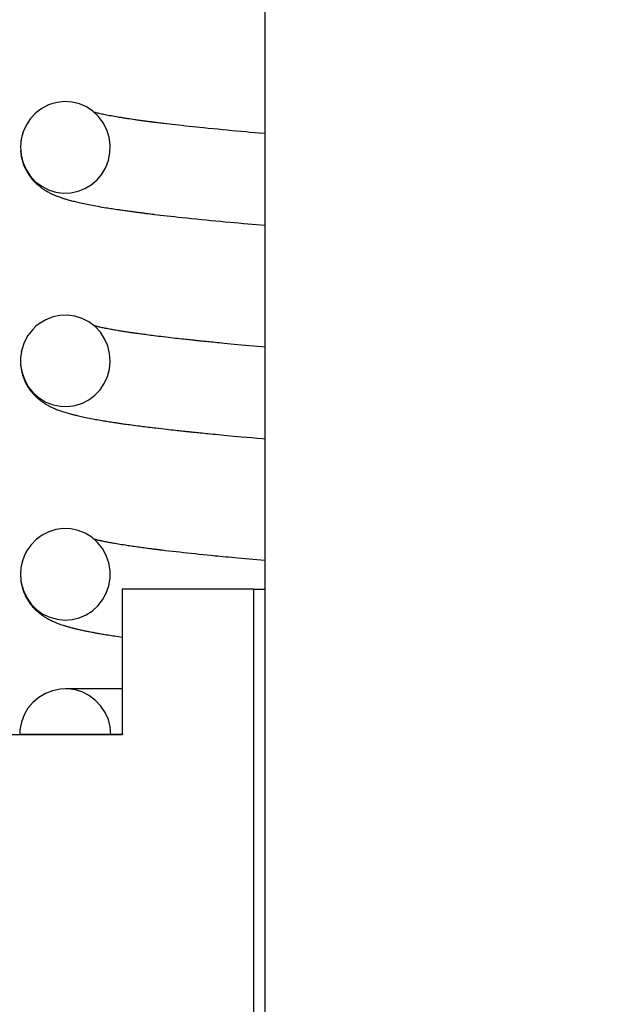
# Model space of a CAD drawing. Extents: x -169 to 2224, y 0 to 2796.
# Tile 356 of 530: x 1794.975 to 1795.493, y 971.931 to 972.794. Entities that reach past the tile are written whole.
import ezdxf

# ---------------------------------------------------------------- set-up
doc = ezdxf.new("R2010")
doc.units = 0
doc.header["$MEASUREMENT"] = 0
doc.header["$PDSIZE"] = 1
doc.layers.get('DEFPOINTS').update_dxf_attribs({"linetype": 'CONTINUOUS'})
doc.layers.add('DIM', color=3, linetype='CONTINUOUS')
doc.layers.add('SPILL-BUCKET', color=1, linetype='CONTINUOUS')
doc.styles.add('SIMPLEX', font='simplex')
doc.dimstyles.new('DIM64', dxfattribs={"dimscale": 64, "dimtxt": 0.09375, "dimasz": 0.09375, "dimexe": 0.0625, "dimexo": 0.0625, "dimgap": 0.046875, "dimtad": 1, "dimdec": 4, "dimzin": 3, "dimdsep": 46, "dimlunit": 4, "dimtxsty": 'SIMPLEX', "dimcen": 0, "dimclrd": 256, "dimclre": 256, "dimclrt": 256, "dimadec": 0, "dimazin": 0, "dimtfac": 1, "dimtdec": 4, "dimtmove": 0, "dimatfit": 3, "dimfxl": 1, "dimfrac": 2, "dimtolj": 1, "dimtzin": 0, "dimarcsym": 0})

# ---------------------------------------------------------------- blocks, each defined once
blk = doc.blocks.new('*D48')
at = {"layer": 'DEFPOINTS', "color": 0, "transparency": 16777216}
for p in [(2031.77254, 978.29596), (1368.54722, 978.01471), (2031.77254, 700.52328)]:
    blk.add_point(p, dxfattribs=at)
at = {"layer": 'DIM', "lineweight": -2, "transparency": 16777216}
for p, q in [((2031.77254, 974.29596), (2031.77254, 696.52328)), ((1368.54722, 974.01471), (1368.54722, 696.52328)), ((1374.54722, 700.52328), (2025.77254, 700.52328))]:
    blk.add_line(p, q, dxfattribs=at)
at = {"layer": 'DIM', "transparency": 16777216}
for points in [[(1374.54722, 701.52328), (1374.54722, 699.52328), (1368.54722, 700.52328)], [(2025.77254, 701.52328), (2025.77254, 699.52328), (2031.77254, 700.52328)]]:
    blk.add_solid(points, dxfattribs=at)
at = {"layer": 'DIM', "transparency": 16777216, "insert": (1700.15988, 708.09471), "char_height": 6, "attachment_point": 5, "style": 'SIMPLEX'}
blk.add_mtext('\\A1;55\'-3 1/4" (F.V. TANK SLAB)', dxfattribs=at)

msp = doc.modelspace()

# ---------------------------------------------------------------- linework, layer by layer
at = {"layer": 'SPILL-BUCKET', "color": 7, "linetype": 'Continuous'}
for p, q in [((1795.1901, 973.25719), (1795.1901, 971.74672)), ((1795.00063, 972.71902), (1794.99472, 972.71598)), ((1795.00432, 972.72032), (1795.00063, 972.71902)), ((1795.00812, 972.72124), (1795.00432, 972.72032)), ((1795.01463, 972.7219), (1795.00812, 972.72124)), ((1795.02116, 972.72146), (1795.01463, 972.7219)), ((1795.02762, 972.71989), (1795.02116, 972.72146)), ((1795.03372, 972.71725), (1795.02762, 972.71989)), ((1795.03937, 972.71353), (1795.03372, 972.71725)), ((1794.9894, 972.712), (1794.98483, 972.70719)), ((1794.99472, 972.71598), (1794.9894, 972.712)), ((1795.04431, 972.7089), (1795.03937, 972.71353)), ((1795.04095, 972.71241), (1795.04055, 972.71251)), ((1795.04166, 972.71223), (1795.04095, 972.71241)), ((1795.04241, 972.71204), (1795.04166, 972.71223)), ((1795.04322, 972.71185), (1795.04241, 972.71204)), ((1795.04407, 972.71165), (1795.04322, 972.71185)), ((1795.04498, 972.71144), (1795.04407, 972.71165)), ((1795.04844, 972.70343), (1795.04431, 972.7089)), ((1795.04593, 972.71123), (1795.04498, 972.71144)), ((1795.04694, 972.71101), (1795.04593, 972.71123)), ((1795.04799, 972.71079), (1795.04694, 972.71101)), ((1795.04911, 972.71056), (1795.04799, 972.71079)), ((1795.05027, 972.71032), (1795.04911, 972.71056)), ((1795.05147, 972.71009), (1795.05027, 972.71032)), ((1795.0527, 972.70985), (1795.05147, 972.71009)), ((1795.05403, 972.7096), (1795.0527, 972.70985)), ((1795.0554, 972.70935), (1795.05403, 972.7096)), ((1795.05687, 972.70909), (1795.0554, 972.70935)), ((1795.05839, 972.70882), (1795.05687, 972.70909)), ((1795.05995, 972.70855), (1795.05839, 972.70882)), ((1795.06155, 972.70828), (1795.05995, 972.70855)), ((1795.06241, 972.70814), (1795.06155, 972.70828)), ((1795.06328, 972.708), (1795.06241, 972.70814)), ((1794.98112, 972.70168), (1794.97833, 972.69556)), ((1794.98483, 972.70719), (1794.98112, 972.70168)), ((1795.05158, 972.69733), (1795.04844, 972.70343)), ((1795.06412, 972.70786), (1795.06328, 972.708)), ((1795.06498, 972.70772), (1795.06412, 972.70786)), ((1795.0658, 972.70759), (1795.06498, 972.70772)), ((1795.06663, 972.70746), (1795.0658, 972.70759)), ((1795.06743, 972.70734), (1795.06663, 972.70746)), ((1795.06825, 972.70721), (1795.06743, 972.70734)), ((1795.06913, 972.70707), (1795.06825, 972.70721)), ((1795.07002, 972.70694), (1795.06913, 972.70707)), ((1795.07144, 972.70673), (1795.07002, 972.70694)), ((1795.07287, 972.70651), (1795.07144, 972.70673)), ((1795.0745, 972.70628), (1795.07287, 972.70651)), ((1795.07616, 972.70604), (1795.0745, 972.70628)), ((1795.07708, 972.7059), (1795.07616, 972.70604)), ((1795.07802, 972.70577), (1795.07708, 972.7059)), ((1795.079, 972.70564), (1795.07802, 972.70577)), ((1795.08, 972.7055), (1795.079, 972.70564)), ((1795.08105, 972.70535), (1795.08, 972.7055)), ((1795.08211, 972.70521), (1795.08105, 972.70535)), ((1795.08312, 972.70507), (1795.08211, 972.70521)), ((1795.08413, 972.70493), (1795.08312, 972.70507)), ((1795.08503, 972.70481), (1795.08413, 972.70493)), ((1795.08593, 972.70469), (1795.08503, 972.70481)), ((1795.08665, 972.7046), (1795.08593, 972.70469)), ((1795.08737, 972.7045), (1795.08665, 972.7046)), ((1795.08799, 972.70442), (1795.08737, 972.7045)), ((1795.08861, 972.70434), (1795.08799, 972.70442)), ((1795.08912, 972.70428), (1795.08861, 972.70434)), ((1795.08964, 972.70421), (1795.08912, 972.70428)), ((1795.09004, 972.70416), (1795.08964, 972.70421)), ((1795.09045, 972.7041), (1795.09004, 972.70416)), ((1795.09076, 972.70407), (1795.09045, 972.7041)), ((1795.09107, 972.70402), (1795.09076, 972.70407)), ((1795.09143, 972.70398), (1795.09107, 972.70402)), ((1795.09179, 972.70393), (1795.09143, 972.70398)), ((1795.09248, 972.70385), (1795.09179, 972.70393)), ((1795.09318, 972.70376), (1795.09248, 972.70385)), ((1795.09405, 972.70365), (1795.09318, 972.70376)), ((1795.09493, 972.70354), (1795.09405, 972.70365)), ((1795.09598, 972.70341), (1795.09493, 972.70354)), ((1795.09703, 972.70328), (1795.09598, 972.70341)), ((1795.09816, 972.70314), (1795.09703, 972.70328)), ((1795.09929, 972.703), (1795.09816, 972.70314)), ((1795.10048, 972.70286), (1795.09929, 972.703)), ((1795.10167, 972.70272), (1795.10048, 972.70286)), ((1795.10408, 972.70243), (1795.10167, 972.70272)), ((1795.10652, 972.70214), (1795.10408, 972.70243)), ((1795.10916, 972.70184), (1795.10652, 972.70214)), ((1795.11184, 972.70153), (1795.10916, 972.70184)), ((1795.11473, 972.7012), (1795.11184, 972.70153)), ((1795.11766, 972.70088), (1795.11473, 972.7012)), ((1795.12074, 972.70054), (1795.11766, 972.70088)), ((1795.12388, 972.7002), (1795.12074, 972.70054)), ((1795.12699, 972.69987), (1795.12388, 972.7002)), ((1795.13014, 972.69954), (1795.12699, 972.69987)), ((1795.13326, 972.69922), (1795.13014, 972.69954)), ((1794.97833, 972.69556), (1794.97659, 972.68906)), ((1795.05364, 972.69077), (1795.05158, 972.69733)), ((1795.13641, 972.69889), (1795.13326, 972.69922)), ((1795.14056, 972.69847), (1795.13641, 972.69889)), ((1795.14478, 972.69805), (1795.14056, 972.69847)), ((1795.14891, 972.69765), (1795.14478, 972.69805)), ((1795.1531, 972.69724), (1795.14891, 972.69765)), ((1795.15719, 972.69685), (1795.1531, 972.69724)), ((1795.16133, 972.69646), (1795.15719, 972.69685)), ((1795.16536, 972.69608), (1795.16133, 972.69646)), ((1795.16944, 972.69571), (1795.16536, 972.69608)), ((1795.17339, 972.69535), (1795.16944, 972.69571)), ((1795.17739, 972.69499), (1795.17339, 972.69535)), ((1795.18126, 972.69464), (1795.17739, 972.69499)), ((1795.18516, 972.6943), (1795.18126, 972.69464)), ((1795.1901, 972.69387), (1795.18516, 972.6943)), ((1794.97659, 972.68906), (1794.97595, 972.68226)), ((1794.97595, 972.68226), (1794.97645, 972.67545)), ((1794.9764, 972.68775), (1794.97629, 972.68701)), ((1795.05458, 972.68397), (1795.05364, 972.69077)), ((1795.05436, 972.67717), (1795.05458, 972.68397)), ((1794.97606, 972.67884), (1794.97631, 972.67623)), ((1794.97631, 972.67623), (1794.97649, 972.67499)), ((1794.97645, 972.67545), (1794.97809, 972.66878)), ((1794.97649, 972.67499), (1794.97671, 972.67375)), ((1794.97671, 972.67375), (1794.97692, 972.6727)), ((1795.05302, 972.6705), (1795.05436, 972.67717)), ((1794.97692, 972.6727), (1794.97716, 972.67166)), ((1794.97716, 972.67166), (1794.97738, 972.6708)), ((1794.97738, 972.6708), (1794.97761, 972.66995)), ((1794.97761, 972.66995), (1794.97783, 972.66922)), ((1794.97783, 972.66922), (1794.97805, 972.66853)), ((1794.97805, 972.66853), (1794.97833, 972.66771)), ((1794.97809, 972.66878), (1794.98084, 972.66249)), ((1794.97833, 972.66771), (1794.9786, 972.66693)), ((1794.9786, 972.66693), (1794.97896, 972.666)), ((1794.97896, 972.666), (1794.97933, 972.6651)), ((1794.97933, 972.6651), (1794.9798, 972.66404)), ((1795.05064, 972.66425), (1795.05302, 972.6705)), ((1794.9798, 972.66404), (1794.98029, 972.66301)), ((1794.98029, 972.66301), (1794.98083, 972.66193)), ((1794.98083, 972.66193), (1794.9814, 972.66088)), ((1794.98084, 972.66249), (1794.98459, 972.65678)), ((1794.9814, 972.66088), (1794.98198, 972.65988)), ((1794.98198, 972.65988), (1794.98258, 972.6589)), ((1794.98258, 972.6589), (1794.98337, 972.65769)), ((1794.98337, 972.65769), (1794.9842, 972.65652)), ((1794.9842, 972.65652), (1794.98501, 972.65544)), ((1794.98459, 972.65678), (1794.98926, 972.65179)), ((1795.04304, 972.65344), (1795.04726, 972.65848)), ((1795.04726, 972.65848), (1795.05064, 972.66425)), ((1794.98501, 972.65544), (1794.98583, 972.65441)), ((1794.98583, 972.65441), (1794.98663, 972.65347)), ((1794.98663, 972.65347), (1794.98744, 972.65257)), ((1794.98744, 972.65257), (1794.98823, 972.65173)), ((1794.98823, 972.65173), (1794.98902, 972.65094)), ((1794.98902, 972.65094), (1794.98979, 972.65021)), ((1794.98926, 972.65179), (1794.99464, 972.64773)), ((1794.98979, 972.65021), (1794.99055, 972.64951)), ((1794.99055, 972.64951), (1794.99122, 972.64893)), ((1794.99122, 972.64893), (1794.99188, 972.64837)), ((1794.99188, 972.64837), (1794.99227, 972.64804)), ((1794.99227, 972.64804), (1794.99267, 972.64773)), ((1795.03247, 972.6458), (1795.03805, 972.64916)), ((1795.03805, 972.64916), (1795.04304, 972.65344)), ((1794.99267, 972.64773), (1794.99302, 972.64745)), ((1794.99302, 972.64745), (1794.99337, 972.64718)), ((1794.99337, 972.64718), (1794.9938, 972.64685)), ((1794.9938, 972.64685), (1794.99423, 972.64654)), ((1794.99423, 972.64654), (1794.99475, 972.64616)), ((1794.99464, 972.64773), (1795.00063, 972.64465)), ((1794.99475, 972.64616), (1794.99528, 972.6458)), ((1794.99528, 972.6458), (1794.99589, 972.64538)), ((1794.99589, 972.64538), (1794.99649, 972.64498)), ((1794.99649, 972.64498), (1794.99714, 972.64457)), ((1794.99714, 972.64457), (1794.99777, 972.64418)), ((1794.99777, 972.64418), (1794.99843, 972.64378)), ((1794.99843, 972.64378), (1794.99908, 972.6434)), ((1794.99908, 972.6434), (1794.99991, 972.64293)), ((1794.99991, 972.64293), (1795.00074, 972.64249)), ((1795.00063, 972.64465), (1795.00694, 972.64268)), ((1795.00074, 972.64249), (1795.00142, 972.64213)), ((1795.00142, 972.64213), (1795.00209, 972.64179)), ((1795.00209, 972.64179), (1795.00267, 972.64151)), ((1795.00267, 972.64151), (1795.00324, 972.64123)), ((1795.00324, 972.64123), (1795.00383, 972.64096)), ((1795.00383, 972.64096), (1795.00442, 972.64069)), ((1795.00442, 972.64069), (1795.00514, 972.64037)), ((1795.00514, 972.64037), (1795.00586, 972.64006)), ((1795.00586, 972.64006), (1795.00662, 972.63974)), ((1795.00662, 972.63974), (1795.00738, 972.63944)), ((1795.00694, 972.64268), (1795.0135, 972.64181)), ((1795.00738, 972.63944), (1795.0082, 972.63911)), ((1795.0135, 972.64181), (1795.02003, 972.64206)), ((1795.02003, 972.64206), (1795.02642, 972.6434)), ((1795.02642, 972.6434), (1795.03247, 972.6458)), ((1795.0082, 972.63911), (1795.00902, 972.6388)), ((1795.00902, 972.6388), (1795.00988, 972.63848)), ((1795.00988, 972.63848), (1795.01075, 972.63817)), ((1795.01075, 972.63817), (1795.01152, 972.6379)), ((1795.01152, 972.6379), (1795.01229, 972.63764)), ((1795.01229, 972.63764), (1795.01294, 972.63743)), ((1795.01294, 972.63743), (1795.01359, 972.63721)), ((1795.01359, 972.63721), (1795.01452, 972.63692)), ((1795.01452, 972.63692), (1795.01544, 972.63663)), ((1795.01544, 972.63663), (1795.01653, 972.63631)), ((1795.01653, 972.63631), (1795.01763, 972.63599)), ((1795.01763, 972.63599), (1795.01871, 972.63569)), ((1795.01871, 972.63569), (1795.01979, 972.6354)), ((1795.01979, 972.6354), (1795.0208, 972.63513)), ((1795.0208, 972.63513), (1795.02182, 972.63486)), ((1795.02182, 972.63486), (1795.02289, 972.63459)), ((1795.02289, 972.63459), (1795.02398, 972.63432)), ((1795.02398, 972.63432), (1795.02512, 972.63405)), ((1795.02512, 972.63405), (1795.02628, 972.63377)), ((1795.02628, 972.63377), (1795.02747, 972.6335)), ((1795.02747, 972.6335), (1795.02869, 972.63322)), ((1795.02869, 972.63322), (1795.03008, 972.63292)), ((1795.03008, 972.63292), (1795.03149, 972.63262)), ((1795.03149, 972.63262), (1795.03292, 972.63232)), ((1795.03292, 972.63232), (1795.03437, 972.63202)), ((1795.03437, 972.63202), (1795.03582, 972.63174)), ((1795.03582, 972.63174), (1795.0373, 972.63145)), ((1795.0373, 972.63145), (1795.03884, 972.63115)), ((1795.03884, 972.63115), (1795.04041, 972.63086)), ((1795.04041, 972.63086), (1795.04216, 972.63054)), ((1795.04216, 972.63054), (1795.04393, 972.63023)), ((1795.04393, 972.63023), (1795.04578, 972.6299)), ((1795.04578, 972.6299), (1795.04767, 972.62958)), ((1795.04767, 972.62958), (1795.04945, 972.62928)), ((1795.04945, 972.62928), (1795.05127, 972.62898)), ((1795.05127, 972.62898), (1795.05254, 972.62878)), ((1795.05254, 972.62878), (1795.05383, 972.62857)), ((1795.05383, 972.62857), (1795.05506, 972.62838)), ((1795.05506, 972.62838), (1795.0563, 972.62819)), ((1795.0563, 972.62819), (1795.05766, 972.62798)), ((1795.05766, 972.62798), (1795.05903, 972.62777)), ((1795.05903, 972.62777), (1795.0606, 972.62753)), ((1795.0606, 972.62753), (1795.06219, 972.6273)), ((1795.06219, 972.6273), (1795.06311, 972.62716)), ((1795.06311, 972.62716), (1795.06403, 972.62703)), ((1795.06403, 972.62703), (1795.065, 972.62689)), ((1795.065, 972.62689), (1795.06599, 972.62675)), ((1795.06599, 972.62675), (1795.06703, 972.6266)), ((1795.06703, 972.6266), (1795.06809, 972.62645)), ((1795.06809, 972.62645), (1795.0692, 972.6263)), ((1795.0692, 972.6263), (1795.07032, 972.62614)), ((1795.07032, 972.62614), (1795.07146, 972.62599)), ((1795.07146, 972.62599), (1795.07261, 972.62583)), ((1795.07261, 972.62583), (1795.07364, 972.62569)), ((1795.07364, 972.62569), (1795.07468, 972.62556)), ((1795.07468, 972.62556), (1795.07566, 972.62543)), ((1795.07566, 972.62543), (1795.07664, 972.6253)), ((1795.07664, 972.6253), (1795.07747, 972.62519)), ((1795.07747, 972.62519), (1795.07829, 972.62508)), ((1795.07829, 972.62508), (1795.07896, 972.62499)), ((1795.07896, 972.62499), (1795.07962, 972.62491)), ((1795.07962, 972.62491), (1795.08012, 972.62484)), ((1795.08012, 972.62484), (1795.08061, 972.62478)), ((1795.08061, 972.62478), (1795.08101, 972.62473)), ((1795.08101, 972.62473), (1795.08141, 972.62468)), ((1795.08141, 972.62468), (1795.08191, 972.62461)), ((1795.08191, 972.62461), (1795.08242, 972.62455)), ((1795.08242, 972.62455), (1795.08303, 972.62447)), ((1795.08303, 972.62447), (1795.08365, 972.62439)), ((1795.08365, 972.62439), (1795.08446, 972.62429)), ((1795.08446, 972.62429), (1795.08528, 972.62419)), ((1795.08528, 972.62419), (1795.08623, 972.62407)), ((1795.08623, 972.62407), (1795.08718, 972.62395)), ((1795.08718, 972.62395), (1795.08819, 972.62383)), ((1795.08819, 972.62383), (1795.08921, 972.6237)), ((1795.08921, 972.6237), (1795.09026, 972.62358)), ((1795.09026, 972.62358), (1795.09132, 972.62345)), ((1795.09132, 972.62345), (1795.09242, 972.62332)), ((1795.09242, 972.62332), (1795.09353, 972.62318)), ((1795.09353, 972.62318), (1795.09615, 972.62288)), ((1795.09615, 972.62288), (1795.09881, 972.62256)), ((1795.09881, 972.62256), (1795.10167, 972.62223)), ((1795.10167, 972.62223), (1795.10458, 972.62191)), ((1795.10458, 972.62191), (1795.1077, 972.62156)), ((1795.1077, 972.62156), (1795.11087, 972.62121)), ((1795.11087, 972.62121), (1795.11415, 972.62085)), ((1795.11415, 972.62085), (1795.11747, 972.6205)), ((1795.11747, 972.6205), (1795.12171, 972.62005)), ((1795.12171, 972.62005), (1795.12601, 972.6196)), ((1795.12601, 972.6196), (1795.13024, 972.61917)), ((1795.13024, 972.61917), (1795.13453, 972.61874)), ((1795.13453, 972.61874), (1795.13872, 972.61832)), ((1795.13872, 972.61832), (1795.14297, 972.61791)), ((1795.14297, 972.61791), (1795.14712, 972.61751)), ((1795.14712, 972.61751), (1795.15132, 972.61711)), ((1795.15132, 972.61711), (1795.15541, 972.61673)), ((1795.15541, 972.61673), (1795.15954, 972.61634)), ((1795.15954, 972.61634), (1795.16348, 972.61598)), ((1795.16348, 972.61598), (1795.16746, 972.61562)), ((1795.16746, 972.61562), (1795.17132, 972.61527)), ((1795.17132, 972.61527), (1795.17521, 972.61492)), ((1795.17521, 972.61492), (1795.17899, 972.61459)), ((1795.17899, 972.61459), (1795.18281, 972.61426)), ((1795.18281, 972.61426), (1795.1901, 972.61362)), ((1794.99255, 972.5276), (1794.98949, 972.52514)), ((1794.99814, 972.53096), (1794.99255, 972.5276)), ((1795.0042, 972.53335), (1794.99814, 972.53096)), ((1795.01059, 972.53468), (1795.0042, 972.53335)), ((1795.01711, 972.53493), (1795.01059, 972.53468)), ((1795.02366, 972.53406), (1795.01711, 972.53493)), ((1795.02997, 972.53209), (1795.02366, 972.53406)), ((1795.03595, 972.52901), (1795.02997, 972.53209)), ((1795.04133, 972.52495), (1795.03595, 972.52901)), ((1794.98668, 972.5224), (1794.98251, 972.51705)), ((1794.98949, 972.52514), (1794.98668, 972.5224)), ((1795.04098, 972.52546), (1795.04057, 972.52557)), ((1795.04157, 972.52532), (1795.04098, 972.52546)), ((1795.046, 972.51996), (1795.04133, 972.52495)), ((1795.04218, 972.52516), (1795.04157, 972.52532)), ((1795.0428, 972.52501), (1795.04218, 972.52516)), ((1795.04344, 972.52486), (1795.0428, 972.52501)), ((1795.04418, 972.52469), (1795.04344, 972.52486)), ((1795.04494, 972.52452), (1795.04418, 972.52469)), ((1795.04578, 972.52433), (1795.04494, 972.52452)), ((1795.04666, 972.52414), (1795.04578, 972.52433)), ((1795.04975, 972.51425), (1795.046, 972.51996)), ((1795.04759, 972.52394), (1795.04666, 972.52414)), ((1795.04855, 972.52374), (1795.04759, 972.52394)), ((1795.04957, 972.52353), (1795.04855, 972.52374)), ((1795.05062, 972.52332), (1795.04957, 972.52353)), ((1795.05171, 972.52311), (1795.05062, 972.52332)), ((1795.05284, 972.52289), (1795.05171, 972.52311)), ((1795.05395, 972.52268), (1795.05284, 972.52289)), ((1795.05509, 972.52247), (1795.05395, 972.52268)), ((1795.05619, 972.52228), (1795.05509, 972.52247)), ((1795.05732, 972.52207), (1795.05619, 972.52228)), ((1795.05841, 972.52188), (1795.05732, 972.52207)), ((1795.05953, 972.52169), (1795.05841, 972.52188)), ((1795.06071, 972.52149), (1795.05953, 972.52169)), ((1795.06191, 972.52129), (1795.06071, 972.52149)), ((1795.06278, 972.52115), (1795.06191, 972.52129)), ((1795.06365, 972.521), (1795.06278, 972.52115)), ((1795.06457, 972.52086), (1795.06365, 972.521)), ((1795.0655, 972.52071), (1795.06457, 972.52086)), ((1795.06648, 972.52055), (1795.0655, 972.52071)), ((1795.06747, 972.5204), (1795.06648, 972.52055)), ((1795.06844, 972.52025), (1795.06747, 972.5204)), ((1795.06943, 972.5201), (1795.06844, 972.52025)), ((1795.07034, 972.51996), (1795.06943, 972.5201)), ((1795.07126, 972.51982), (1795.07034, 972.51996)), ((1795.07216, 972.51968), (1795.07126, 972.51982)), ((1795.07307, 972.51955), (1795.07216, 972.51968)), ((1795.07389, 972.51943), (1795.07307, 972.51955)), ((1795.07472, 972.51931), (1795.07389, 972.51943)), ((1795.07546, 972.5192), (1795.07472, 972.51931)), ((1795.0762, 972.5191), (1795.07546, 972.5192)), ((1795.07698, 972.51898), (1795.0762, 972.5191)), ((1795.07776, 972.51887), (1795.07698, 972.51898)), ((1795.07866, 972.51875), (1795.07776, 972.51887)), ((1795.07956, 972.51862), (1795.07866, 972.51875)), ((1795.08058, 972.51848), (1795.07956, 972.51862)), ((1795.08161, 972.51834), (1795.08058, 972.51848)), ((1794.9793, 972.51107), (1794.97713, 972.50465)), ((1794.98251, 972.51705), (1794.9793, 972.51107)), ((1795.05249, 972.50794), (1795.04975, 972.51425)), ((1795.08283, 972.51817), (1795.08161, 972.51834)), ((1795.08406, 972.51801), (1795.08283, 972.51817)), ((1795.08542, 972.51783), (1795.08406, 972.51801)), ((1795.0868, 972.51764), (1795.08542, 972.51783)), ((1795.08833, 972.51744), (1795.0868, 972.51764)), ((1795.08987, 972.51724), (1795.08833, 972.51744)), ((1795.09156, 972.51703), (1795.08987, 972.51724)), ((1795.09327, 972.51681), (1795.09156, 972.51703)), ((1795.09514, 972.51658), (1795.09327, 972.51681)), ((1795.09703, 972.51634), (1795.09514, 972.51658)), ((1795.09908, 972.51609), (1795.09703, 972.51634)), ((1795.10115, 972.51584), (1795.09908, 972.51609)), ((1795.10336, 972.51558), (1795.10115, 972.51584)), ((1795.10559, 972.51532), (1795.10336, 972.51558)), ((1795.10767, 972.51507), (1795.10559, 972.51532)), ((1795.10978, 972.51483), (1795.10767, 972.51507)), ((1795.11172, 972.51461), (1795.10978, 972.51483)), ((1795.11368, 972.51439), (1795.11172, 972.51461)), ((1795.11547, 972.51419), (1795.11368, 972.51439)), ((1795.11727, 972.51399), (1795.11547, 972.51419)), ((1795.1189, 972.51381), (1795.11727, 972.51399)), ((1795.12054, 972.51363), (1795.1189, 972.51381)), ((1795.12199, 972.51347), (1795.12054, 972.51363)), ((1795.12346, 972.51331), (1795.12199, 972.51347)), ((1795.12473, 972.51318), (1795.12346, 972.51331)), ((1795.12601, 972.51304), (1795.12473, 972.51318)), ((1795.12678, 972.51296), (1795.12601, 972.51304)), ((1795.12755, 972.51288), (1795.12678, 972.51296)), ((1795.12819, 972.51281), (1795.12755, 972.51288)), ((1795.12883, 972.51274), (1795.12819, 972.51281)), ((1795.12934, 972.51269), (1795.12883, 972.51274)), ((1795.12984, 972.51264), (1795.12934, 972.51269)), ((1795.1302, 972.5126), (1795.12984, 972.51264)), ((1795.13056, 972.51256), (1795.1302, 972.5126)), ((1795.13086, 972.51253), (1795.13056, 972.51256)), ((1795.13116, 972.5125), (1795.13086, 972.51253)), ((1795.13155, 972.51246), (1795.13116, 972.5125)), ((1795.13193, 972.51242), (1795.13155, 972.51246)), ((1795.13266, 972.51234), (1795.13193, 972.51242)), ((1795.13338, 972.51227), (1795.13266, 972.51234)), ((1795.1343, 972.51218), (1795.13338, 972.51227)), ((1795.13522, 972.51208), (1795.1343, 972.51218)), ((1795.13633, 972.51197), (1795.13522, 972.51208)), ((1795.13744, 972.51185), (1795.13633, 972.51197)), ((1795.13874, 972.51172), (1795.13744, 972.51185)), ((1795.14006, 972.51159), (1795.13874, 972.51172)), ((1795.14156, 972.51144), (1795.14006, 972.51159)), ((1795.14308, 972.51129), (1795.14156, 972.51144)), ((1795.1448, 972.51112), (1795.14308, 972.51129)), ((1795.14652, 972.51095), (1795.1448, 972.51112)), ((1795.14846, 972.51076), (1795.14652, 972.51095)), ((1795.1504, 972.51057), (1795.14846, 972.51076)), ((1795.15255, 972.51036), (1795.1504, 972.51057)), ((1795.15472, 972.51015), (1795.15255, 972.51036)), ((1795.15747, 972.50989), (1795.15472, 972.51015)), ((1795.16023, 972.50963), (1795.15747, 972.50989)), ((1794.97713, 972.50465), (1794.97606, 972.49795)), ((1794.97695, 972.50387), (1794.9767, 972.50265)), ((1794.97701, 972.5041), (1794.97695, 972.50387)), ((1794.97706, 972.50432), (1794.97701, 972.5041)), ((1795.05414, 972.50126), (1795.05249, 972.50794)), ((1795.05463, 972.49445), (1795.05414, 972.50126)), ((1795.16329, 972.50934), (1795.16023, 972.50963)), ((1795.16637, 972.50906), (1795.16329, 972.50934)), ((1795.16975, 972.50875), (1795.16637, 972.50906)), ((1795.17317, 972.50844), (1795.16975, 972.50875)), ((1795.17672, 972.50811), (1795.17317, 972.50844)), ((1795.18031, 972.50779), (1795.17672, 972.50811)), ((1795.18382, 972.50748), (1795.18031, 972.50779)), ((1795.18736, 972.50717), (1795.18382, 972.50748)), ((1795.19009, 972.50693), (1795.18736, 972.50717)), ((1794.97606, 972.49795), (1794.97613, 972.4911)), ((1795.05398, 972.48764), (1795.05463, 972.49445)), ((1794.97613, 972.4911), (1794.97733, 972.48436)), ((1794.97617, 972.49057), (1794.97628, 972.48952)), ((1794.97628, 972.48952), (1794.97651, 972.48794)), ((1794.97651, 972.48794), (1794.97679, 972.48638)), ((1794.97679, 972.48638), (1794.9771, 972.48498)), ((1794.9771, 972.48498), (1794.97745, 972.48361)), ((1794.97733, 972.48436), (1794.97967, 972.4779)), ((1795.05224, 972.48115), (1795.05398, 972.48764)), ((1794.97745, 972.48361), (1794.97785, 972.48224)), ((1794.97785, 972.48224), (1794.97828, 972.48091)), ((1794.97828, 972.48091), (1794.97877, 972.47956)), ((1794.97877, 972.47956), (1794.9793, 972.47825)), ((1794.9793, 972.47825), (1794.97985, 972.477)), ((1794.97967, 972.4779), (1794.98306, 972.47192)), ((1794.97985, 972.477), (1794.98043, 972.47579)), ((1794.98043, 972.47579), (1794.9813, 972.47413)), ((1795.04945, 972.47503), (1795.05224, 972.48115)), ((1794.9813, 972.47413), (1794.9822, 972.47258)), ((1794.9822, 972.47258), (1794.98308, 972.47119)), ((1794.98306, 972.47192), (1794.98738, 972.46666)), ((1794.98308, 972.47119), (1794.98397, 972.4699)), ((1794.98397, 972.4699), (1794.98487, 972.46868)), ((1794.98487, 972.46868), (1794.9858, 972.46752)), ((1794.9858, 972.46752), (1794.98682, 972.46632)), ((1795.04121, 972.46476), (1795.04576, 972.46956)), ((1795.04576, 972.46956), (1795.04945, 972.47503)), ((1794.98682, 972.46632), (1794.98787, 972.46518)), ((1794.98738, 972.46666), (1794.99253, 972.46221)), ((1794.98787, 972.46518), (1794.98843, 972.46459)), ((1794.98843, 972.46459), (1794.989, 972.46403)), ((1794.989, 972.46403), (1794.98959, 972.46346)), ((1794.98959, 972.46346), (1794.99019, 972.4629)), ((1794.99019, 972.4629), (1794.99072, 972.46243)), ((1794.99072, 972.46243), (1794.99125, 972.46196)), ((1794.99125, 972.46196), (1794.99169, 972.46159)), ((1794.99169, 972.46159), (1794.99211, 972.46124)), ((1794.99211, 972.46124), (1794.99238, 972.46103)), ((1794.99238, 972.46103), (1794.99263, 972.46082)), ((1794.99253, 972.46221), (1794.99828, 972.45878)), ((1794.99263, 972.46082), (1794.99288, 972.46062)), ((1794.99288, 972.46062), (1794.99313, 972.46043)), ((1794.99313, 972.46043), (1794.99345, 972.46018)), ((1794.99345, 972.46018), (1794.99377, 972.45994)), ((1794.99377, 972.45994), (1794.99418, 972.45964)), ((1794.99418, 972.45964), (1794.99458, 972.45935)), ((1794.99458, 972.45935), (1794.99507, 972.459)), ((1794.99507, 972.459), (1794.99557, 972.45866)), ((1794.99557, 972.45866), (1794.99609, 972.45831)), ((1794.99609, 972.45831), (1794.99661, 972.45797)), ((1794.99828, 972.45878), (1795.00453, 972.45636)), ((1795.03021, 972.45783), (1795.036, 972.46084)), ((1795.036, 972.46084), (1795.04121, 972.46476)), ((1794.99661, 972.45797), (1794.99709, 972.45766)), ((1794.99709, 972.45766), (1794.99755, 972.45737)), ((1794.99755, 972.45737), (1794.99796, 972.45712)), ((1794.99796, 972.45712), (1794.99837, 972.45688)), ((1794.99837, 972.45688), (1794.99912, 972.45644)), ((1794.99912, 972.45644), (1794.99986, 972.45603)), ((1794.99986, 972.45603), (1795.00051, 972.45567)), ((1795.00051, 972.45567), (1795.00116, 972.45533)), ((1795.00116, 972.45533), (1795.00178, 972.45502)), ((1795.00178, 972.45502), (1795.00239, 972.45471)), ((1795.00239, 972.45471), (1795.00307, 972.45438)), ((1795.00307, 972.45438), (1795.00374, 972.45406)), ((1795.00374, 972.45406), (1795.00445, 972.45374)), ((1795.00445, 972.45374), (1795.00515, 972.45343)), ((1795.00453, 972.45636), (1795.01098, 972.45508)), ((1795.00515, 972.45343), (1795.00593, 972.45309)), ((1795.00593, 972.45309), (1795.0067, 972.45277)), ((1795.0067, 972.45277), (1795.00755, 972.45243)), ((1795.00755, 972.45243), (1795.0084, 972.4521)), ((1795.0084, 972.4521), (1795.00935, 972.45174)), ((1795.00935, 972.45174), (1795.01028, 972.4514)), ((1795.01028, 972.4514), (1795.01144, 972.45099)), ((1795.01098, 972.45508), (1795.01756, 972.4549)), ((1795.01144, 972.45099), (1795.0126, 972.4506)), ((1795.0126, 972.4506), (1795.01372, 972.45024)), ((1795.01372, 972.45024), (1795.01485, 972.44988)), ((1795.01485, 972.44988), (1795.01586, 972.44957)), ((1795.01586, 972.44957), (1795.01688, 972.44927)), ((1795.01756, 972.4549), (1795.02401, 972.45583)), ((1795.02401, 972.45583), (1795.03021, 972.45783)), ((1795.01688, 972.44927), (1795.01783, 972.449)), ((1795.01783, 972.449), (1795.01878, 972.44874)), ((1795.01878, 972.44874), (1795.01969, 972.44849)), ((1795.01969, 972.44849), (1795.02061, 972.44824)), ((1795.02061, 972.44824), (1795.02148, 972.44802)), ((1795.02148, 972.44802), (1795.02235, 972.44779)), ((1795.02235, 972.44779), (1795.02314, 972.44759)), ((1795.02314, 972.44759), (1795.02394, 972.44739)), ((1795.02394, 972.44739), (1795.02475, 972.4472)), ((1795.02475, 972.4472), (1795.02557, 972.447)), ((1795.02557, 972.447), (1795.02672, 972.44673)), ((1795.02672, 972.44673), (1795.02789, 972.44647)), ((1795.02789, 972.44647), (1795.02918, 972.44618)), ((1795.02918, 972.44618), (1795.03049, 972.4459)), ((1795.03049, 972.4459), (1795.03185, 972.44561)), ((1795.03185, 972.44561), (1795.03322, 972.44532)), ((1795.03322, 972.44532), (1795.03463, 972.44504)), ((1795.03463, 972.44504), (1795.03607, 972.44475)), ((1795.03607, 972.44475), (1795.03752, 972.44447)), ((1795.03752, 972.44447), (1795.03899, 972.44419)), ((1795.03899, 972.44419), (1795.04042, 972.44392)), ((1795.04042, 972.44392), (1795.04186, 972.44366)), ((1795.04186, 972.44366), (1795.04325, 972.44341)), ((1795.04325, 972.44341), (1795.04465, 972.44316)), ((1795.04465, 972.44316), (1795.04603, 972.44293)), ((1795.04603, 972.44293), (1795.04742, 972.44269)), ((1795.04742, 972.44269), (1795.04846, 972.44251)), ((1795.04846, 972.44251), (1795.04951, 972.44234)), ((1795.04951, 972.44234), (1795.05061, 972.44215)), ((1795.05061, 972.44215), (1795.05173, 972.44197)), ((1795.05173, 972.44197), (1795.0529, 972.44179)), ((1795.0529, 972.44179), (1795.05409, 972.4416)), ((1795.05409, 972.4416), (1795.05531, 972.44141)), ((1795.05531, 972.44141), (1795.05655, 972.44121)), ((1795.05655, 972.44121), (1795.05771, 972.44103)), ((1795.05771, 972.44103), (1795.05888, 972.44086)), ((1795.05888, 972.44086), (1795.05992, 972.4407)), ((1795.05992, 972.4407), (1795.06098, 972.44054)), ((1795.06098, 972.44054), (1795.06194, 972.4404)), ((1795.06194, 972.4404), (1795.0629, 972.44026)), ((1795.0629, 972.44026), (1795.06376, 972.44014)), ((1795.06376, 972.44014), (1795.06463, 972.44001)), ((1795.06463, 972.44001), (1795.06546, 972.43989)), ((1795.06546, 972.43989), (1795.0663, 972.43977)), ((1795.0663, 972.43977), (1795.06754, 972.4396)), ((1795.06754, 972.4396), (1795.06879, 972.43942)), ((1795.06879, 972.43942), (1795.07026, 972.43922)), ((1795.07026, 972.43922), (1795.07174, 972.43902)), ((1795.07174, 972.43902), (1795.07344, 972.43879)), ((1795.07344, 972.43879), (1795.07516, 972.43856)), ((1795.07516, 972.43856), (1795.07711, 972.4383)), ((1795.07711, 972.4383), (1795.07908, 972.43804)), ((1795.07908, 972.43804), (1795.08044, 972.43787)), ((1795.08044, 972.43787), (1795.08181, 972.43769)), ((1795.08181, 972.43769), (1795.08328, 972.43751)), ((1795.08328, 972.43751), (1795.08477, 972.43732)), ((1795.08477, 972.43732), (1795.08635, 972.43712)), ((1795.08635, 972.43712), (1795.08795, 972.43693)), ((1795.08795, 972.43693), (1795.08964, 972.43672)), ((1795.08964, 972.43672), (1795.09136, 972.43651)), ((1795.09136, 972.43651), (1795.09304, 972.43631)), ((1795.09304, 972.43631), (1795.09474, 972.43611)), ((1795.09474, 972.43611), (1795.09712, 972.43583)), ((1795.09712, 972.43583), (1795.09953, 972.43555)), ((1795.09953, 972.43555), (1795.10173, 972.43529)), ((1795.10173, 972.43529), (1795.10396, 972.43504)), ((1795.10396, 972.43504), (1795.10599, 972.43481)), ((1795.10599, 972.43481), (1795.10803, 972.43459)), ((1795.10803, 972.43459), (1795.10986, 972.43438)), ((1795.10986, 972.43438), (1795.1117, 972.43418)), ((1795.1117, 972.43418), (1795.11332, 972.43401)), ((1795.11332, 972.43401), (1795.11495, 972.43383)), ((1795.11495, 972.43383), (1795.11636, 972.43368)), ((1795.11636, 972.43368), (1795.11777, 972.43353)), ((1795.11777, 972.43353), (1795.11873, 972.43343)), ((1795.11873, 972.43343), (1795.11969, 972.43332)), ((1795.11969, 972.43332), (1795.12043, 972.43325)), ((1795.12043, 972.43325), (1795.12118, 972.43317)), ((1795.12118, 972.43317), (1795.1217, 972.43311)), ((1795.1217, 972.43311), (1795.12222, 972.43306)), ((1795.12222, 972.43306), (1795.12261, 972.43302)), ((1795.12261, 972.43302), (1795.123, 972.43298)), ((1795.123, 972.43298), (1795.12351, 972.43293)), ((1795.12351, 972.43293), (1795.12402, 972.43287)), ((1795.12402, 972.43287), (1795.12466, 972.43281)), ((1795.12466, 972.43281), (1795.12531, 972.43274)), ((1795.12531, 972.43274), (1795.12624, 972.43265)), ((1795.12624, 972.43265), (1795.12717, 972.43255)), ((1795.12717, 972.43255), (1795.12829, 972.43243)), ((1795.12829, 972.43243), (1795.12941, 972.43232)), ((1795.12941, 972.43232), (1795.13072, 972.43219)), ((1795.13072, 972.43219), (1795.13204, 972.43205)), ((1795.13204, 972.43205), (1795.13355, 972.4319)), ((1795.13355, 972.4319), (1795.13507, 972.43175)), ((1795.13507, 972.43175), (1795.13683, 972.43157)), ((1795.13683, 972.43157), (1795.13859, 972.4314)), ((1795.13859, 972.4314), (1795.14056, 972.43121)), ((1795.14056, 972.43121), (1795.14255, 972.43101)), ((1795.14255, 972.43101), (1795.14475, 972.4308)), ((1795.14475, 972.4308), (1795.14696, 972.43059)), ((1795.14696, 972.43059), (1795.1494, 972.43036)), ((1795.1494, 972.43036), (1795.15185, 972.43012)), ((1795.15185, 972.43012), (1795.15453, 972.42987)), ((1795.15453, 972.42987), (1795.15723, 972.42962)), ((1795.15723, 972.42962), (1795.16016, 972.42935)), ((1795.16016, 972.42935), (1795.16311, 972.42908)), ((1795.16311, 972.42908), (1795.16626, 972.42879)), ((1795.16626, 972.42879), (1795.16944, 972.42851)), ((1795.16944, 972.42851), (1795.17412, 972.42809)), ((1795.17412, 972.42809), (1795.17885, 972.42767)), ((1795.17885, 972.42767), (1795.18343, 972.42727)), ((1795.18343, 972.42727), (1795.18806, 972.42687)), ((1795.18806, 972.42687), (1795.1901, 972.42669)), ((1795.007, 972.34713), (1795.00077, 972.34521)), ((1795.01345, 972.34799), (1795.007, 972.34713)), ((1795.02003, 972.34774), (1795.01345, 972.34799)), ((1795.02647, 972.34639), (1795.02003, 972.34774)), ((1795.03269, 972.34391), (1795.02647, 972.34639)), ((1794.98969, 972.33839), (1794.9851, 972.33364)), ((1794.99495, 972.34226), (1794.98969, 972.33839)), ((1795.00077, 972.34521), (1794.99495, 972.34226)), ((1795.0384, 972.34041), (1795.03269, 972.34391)), ((1795.0435, 972.3359), (1795.0384, 972.34041)), ((1795.0409, 972.33855), (1795.0406, 972.33863)), ((1795.04118, 972.33848), (1795.0409, 972.33855)), ((1795.04147, 972.3384), (1795.04118, 972.33848)), ((1795.0418, 972.33832), (1795.04147, 972.3384)), ((1795.04213, 972.33824), (1795.0418, 972.33832)), ((1795.04253, 972.33814), (1795.04213, 972.33824)), ((1795.04293, 972.33804), (1795.04253, 972.33814)), ((1795.04339, 972.33794), (1795.04293, 972.33804)), ((1795.04385, 972.33783), (1795.04339, 972.33794)), ((1795.04431, 972.33772), (1795.04385, 972.33783)), ((1795.04479, 972.33761), (1795.04431, 972.33772)), ((1795.04525, 972.33751), (1795.04479, 972.33761)), ((1795.04572, 972.33741), (1795.04525, 972.33751)), ((1795.04618, 972.33731), (1795.04572, 972.33741)), ((1794.9851, 972.33364), (1794.98134, 972.3282)), ((1795.04777, 972.33059), (1795.0435, 972.3359)), ((1795.04665, 972.3372), (1795.04618, 972.33731)), ((1795.04742, 972.33704), (1795.04665, 972.3372)), ((1795.04822, 972.33687), (1795.04742, 972.33704)), ((1795.0511, 972.32458), (1795.04777, 972.33059)), ((1795.0491, 972.33669), (1795.04822, 972.33687)), ((1795.04999, 972.33651), (1795.0491, 972.33669)), ((1795.05097, 972.33632), (1795.04999, 972.33651)), ((1795.05196, 972.33613), (1795.05097, 972.33632)), ((1795.05286, 972.33595), (1795.05196, 972.33613)), ((1795.05378, 972.33578), (1795.05286, 972.33595)), ((1795.0546, 972.33563), (1795.05378, 972.33578)), ((1795.05544, 972.33547), (1795.0546, 972.33563)), ((1795.05624, 972.33533), (1795.05544, 972.33547)), ((1795.05705, 972.33519), (1795.05624, 972.33533)), ((1795.05794, 972.33503), (1795.05705, 972.33519)), ((1795.05884, 972.33487), (1795.05794, 972.33503)), ((1795.06016, 972.33465), (1795.05884, 972.33487)), ((1795.06151, 972.33442), (1795.06016, 972.33465)), ((1795.06301, 972.33417), (1795.06151, 972.33442)), ((1795.06455, 972.33392), (1795.06301, 972.33417)), ((1795.06623, 972.33366), (1795.06455, 972.33392)), ((1795.06795, 972.33339), (1795.06623, 972.33366)), ((1795.06912, 972.33321), (1795.06795, 972.33339)), ((1795.07031, 972.33303), (1795.06912, 972.33321)), ((1795.07157, 972.33284), (1795.07031, 972.33303)), ((1795.07284, 972.33265), (1795.07157, 972.33284)), ((1795.07418, 972.33245), (1795.07284, 972.33265)), ((1795.07554, 972.33226), (1795.07418, 972.33245)), ((1795.07697, 972.33205), (1795.07554, 972.33226)), ((1795.07841, 972.33185), (1795.07697, 972.33205)), ((1795.07993, 972.33163), (1795.07841, 972.33185)), ((1795.08147, 972.33142), (1795.07993, 972.33163)), ((1795.08294, 972.33122), (1795.08147, 972.33142)), ((1795.08442, 972.33102), (1795.08294, 972.33122)), ((1795.08565, 972.33086), (1795.08442, 972.33102)), ((1795.08689, 972.3307), (1795.08565, 972.33086)), ((1795.08799, 972.33055), (1795.08689, 972.3307)), ((1795.08909, 972.33041), (1795.08799, 972.33055)), ((1795.09005, 972.33029), (1795.08909, 972.33041)), ((1795.09101, 972.33016), (1795.09005, 972.33029)), ((1795.09182, 972.33006), (1795.09101, 972.33016)), ((1795.09263, 972.32996), (1795.09182, 972.33006)), ((1795.0932, 972.32988), (1795.09263, 972.32996)), ((1795.09377, 972.32981), (1795.0932, 972.32988)), ((1795.09424, 972.32975), (1795.09377, 972.32981)), ((1795.09471, 972.3297), (1795.09424, 972.32975)), ((1795.09524, 972.32963), (1795.09471, 972.3297)), ((1795.09578, 972.32956), (1795.09524, 972.32963)), ((1795.09642, 972.32948), (1795.09578, 972.32956)), ((1795.09706, 972.32941), (1795.09642, 972.32948)), ((1795.0978, 972.32931), (1795.09706, 972.32941)), ((1795.09855, 972.32922), (1795.0978, 972.32931)), ((1795.09937, 972.32912), (1795.09855, 972.32922)), ((1795.1002, 972.32902), (1795.09937, 972.32912)), ((1795.10312, 972.32867), (1795.1002, 972.32902)), ((1794.978, 972.32073), (1794.97641, 972.31405)), ((1794.97948, 972.32455), (1794.978, 972.32073)), ((1794.98134, 972.3282), (1794.97948, 972.32455)), ((1795.05336, 972.31808), (1795.0511, 972.32458)), ((1795.10609, 972.32832), (1795.10312, 972.32867)), ((1795.10921, 972.32796), (1795.10609, 972.32832)), ((1795.11238, 972.3276), (1795.10921, 972.32796)), ((1795.11563, 972.32723), (1795.11238, 972.3276)), ((1795.11895, 972.32687), (1795.11563, 972.32723)), ((1795.12224, 972.32651), (1795.11895, 972.32687)), ((1795.12558, 972.32615), (1795.12224, 972.32651)), ((1795.12905, 972.32579), (1795.12558, 972.32615)), ((1795.13257, 972.32542), (1795.12905, 972.32579)), ((1795.13605, 972.32506), (1795.13257, 972.32542)), ((1795.13958, 972.3247), (1795.13605, 972.32506)), ((1795.14307, 972.32435), (1795.13958, 972.3247)), ((1795.14661, 972.324), (1795.14307, 972.32435)), ((1795.14883, 972.32379), (1795.14661, 972.324)), ((1795.15108, 972.32357), (1795.14883, 972.32379)), ((1795.15346, 972.32334), (1795.15108, 972.32357)), ((1795.15585, 972.32311), (1795.15346, 972.32334)), ((1795.15846, 972.32286), (1795.15585, 972.32311)), ((1795.16109, 972.32261), (1795.15846, 972.32286)), ((1795.16393, 972.32235), (1795.16109, 972.32261)), ((1795.1668, 972.32208), (1795.16393, 972.32235)), ((1795.16989, 972.3218), (1795.1668, 972.32208)), ((1795.17301, 972.32152), (1795.16989, 972.3218)), ((1795.17635, 972.32121), (1795.17301, 972.32152)), ((1795.17972, 972.32091), (1795.17635, 972.32121)), ((1795.18311, 972.32061), (1795.17972, 972.32091)), ((1795.18653, 972.32031), (1795.18311, 972.32061)), ((1795.1901, 972.32), (1795.18653, 972.32031)), ((1794.97641, 972.31405), (1794.97595, 972.30721)), ((1794.97755, 972.31926), (1794.97735, 972.31849)), ((1794.97762, 972.31948), (1794.97755, 972.31926)), ((1794.97767, 972.31968), (1794.97762, 972.31948)), ((1795.05449, 972.31133), (1795.05336, 972.31808)), ((1794.97595, 972.30721), (1794.97666, 972.30038)), ((1794.97617, 972.30366), (1794.97623, 972.30308)), ((1794.97623, 972.30308), (1794.9764, 972.30172)), ((1795.05334, 972.29781), (1795.05448, 972.30447)), ((1795.05448, 972.30447), (1795.05449, 972.31133)), ((1794.9764, 972.30172), (1794.97662, 972.30038)), ((1794.97662, 972.30038), (1794.97685, 972.29917)), ((1794.97666, 972.30038), (1794.9785, 972.29377)), ((1794.97685, 972.29917), (1794.97711, 972.29799)), ((1794.97711, 972.29799), (1794.97743, 972.29675)), ((1794.97743, 972.29675), (1794.97777, 972.29554)), ((1794.97777, 972.29554), (1794.97807, 972.2946)), ((1794.97807, 972.2946), (1794.97838, 972.29368)), ((1795.05112, 972.29143), (1795.05334, 972.29781)), ((1794.97838, 972.29368), (1794.97868, 972.29286)), ((1794.9785, 972.29377), (1794.98143, 972.28756)), ((1794.97868, 972.29286), (1794.97899, 972.29206)), ((1794.97899, 972.29206), (1794.97936, 972.29118)), ((1794.97936, 972.29118), (1794.97973, 972.29033)), ((1794.97973, 972.29033), (1794.98022, 972.28927)), ((1794.98022, 972.28927), (1794.98073, 972.28825)), ((1794.98073, 972.28825), (1794.98129, 972.28722)), ((1794.98129, 972.28722), (1794.98186, 972.28621)), ((1794.98143, 972.28756), (1794.98537, 972.28195)), ((1794.98186, 972.28621), (1794.9824, 972.28532)), ((1795.04793, 972.28561), (1795.05112, 972.29143)), ((1794.9824, 972.28532), (1794.98296, 972.28443)), ((1794.98296, 972.28443), (1794.98348, 972.28367)), ((1794.98348, 972.28367), (1794.984, 972.28292)), ((1794.984, 972.28292), (1794.9845, 972.28225)), ((1794.9845, 972.28225), (1794.985, 972.28159)), ((1794.985, 972.28159), (1794.98549, 972.28096)), ((1794.98537, 972.28195), (1794.99015, 972.27715)), ((1794.98549, 972.28096), (1794.98599, 972.28036)), ((1794.98599, 972.28036), (1794.98664, 972.2796)), ((1794.98664, 972.2796), (1794.98728, 972.27887)), ((1794.98728, 972.27887), (1794.98779, 972.27833)), ((1794.98779, 972.27833), (1794.98829, 972.2778)), ((1794.98829, 972.2778), (1794.98885, 972.27724)), ((1794.98885, 972.27724), (1794.98941, 972.27669)), ((1794.99015, 972.27715), (1794.99569, 972.27322)), ((1795.039, 972.27599), (1795.04383, 972.28039)), ((1795.04383, 972.28039), (1795.04793, 972.28561)), ((1794.98941, 972.27669), (1794.98991, 972.27623)), ((1794.98991, 972.27623), (1794.9904, 972.27578)), ((1794.9904, 972.27578), (1794.9908, 972.27542)), ((1794.9908, 972.27542), (1794.9912, 972.27507)), ((1794.9912, 972.27507), (1794.99154, 972.27478)), ((1794.99154, 972.27478), (1794.99188, 972.2745)), ((1794.99188, 972.2745), (1794.99229, 972.27416)), ((1794.99229, 972.27416), (1794.99269, 972.27384)), ((1794.99269, 972.27384), (1794.99325, 972.2734)), ((1794.99325, 972.2734), (1794.99382, 972.27297)), ((1794.99382, 972.27297), (1794.99441, 972.27254)), ((1794.99441, 972.27254), (1794.995, 972.27212)), ((1794.995, 972.27212), (1794.99551, 972.27177)), ((1794.99551, 972.27177), (1794.99601, 972.27143)), ((1794.99569, 972.27322), (1795.00171, 972.27037)), ((1794.99601, 972.27143), (1794.99643, 972.27115)), ((1794.99643, 972.27115), (1794.99685, 972.27088)), ((1794.99685, 972.27088), (1794.99749, 972.27047)), ((1794.99749, 972.27047), (1794.99812, 972.27009)), ((1794.99812, 972.27009), (1794.99885, 972.26966)), ((1794.99885, 972.26966), (1794.99959, 972.26925)), ((1794.99959, 972.26925), (1795.00043, 972.26878)), ((1795.00043, 972.26878), (1795.00126, 972.26834)), ((1795.00171, 972.27037), (1795.00812, 972.26857)), ((1795.00812, 972.26857), (1795.01465, 972.26791)), ((1795.02119, 972.26835), (1795.02751, 972.26988)), ((1795.02751, 972.26988), (1795.0335, 972.27245)), ((1795.0335, 972.27245), (1795.039, 972.27599)), ((1795.00126, 972.26834), (1795.00215, 972.26789)), ((1795.00215, 972.26789), (1795.00302, 972.26747)), ((1795.00302, 972.26747), (1795.0039, 972.26706)), ((1795.0039, 972.26706), (1795.00478, 972.26666)), ((1795.00478, 972.26666), (1795.0056, 972.2663)), ((1795.0056, 972.2663), (1795.00642, 972.26596)), ((1795.00642, 972.26596), (1795.00762, 972.26547)), ((1795.00762, 972.26547), (1795.00881, 972.26501)), ((1795.00881, 972.26501), (1795.00998, 972.26457)), ((1795.00998, 972.26457), (1795.01114, 972.26416)), ((1795.01114, 972.26416), (1795.01228, 972.26377)), ((1795.01228, 972.26377), (1795.01342, 972.2634)), ((1795.01342, 972.2634), (1795.01397, 972.26322)), ((1795.01397, 972.26322), (1795.01452, 972.26305)), ((1795.01452, 972.26305), (1795.01511, 972.26287)), ((1795.01465, 972.26791), (1795.02119, 972.26835)), ((1795.01511, 972.26287), (1795.01569, 972.26269)), ((1795.01569, 972.26269), (1795.01632, 972.2625)), ((1795.01632, 972.2625), (1795.01695, 972.26232)), ((1795.01695, 972.26232), (1795.01762, 972.26212)), ((1795.01762, 972.26212), (1795.0183, 972.26193)), ((1795.0183, 972.26193), (1795.01898, 972.26175)), ((1795.01898, 972.26175), (1795.01965, 972.26156)), ((1795.01965, 972.26156), (1795.02024, 972.2614)), ((1795.02024, 972.2614), (1795.02084, 972.26125)), ((1795.02084, 972.26125), (1795.02133, 972.26112)), ((1795.02133, 972.26112), (1795.02181, 972.26099)), ((1795.02181, 972.26099), (1795.02227, 972.26088)), ((1795.02227, 972.26088), (1795.02273, 972.26076)), ((1795.02273, 972.26076), (1795.02326, 972.26063)), ((1795.02326, 972.26063), (1795.0238, 972.2605)), ((1795.0238, 972.2605), (1795.0244, 972.26035)), ((1795.0244, 972.26035), (1795.02501, 972.2602)), ((1795.02501, 972.2602), (1795.02567, 972.26004)), ((1795.02567, 972.26004), (1795.02634, 972.25989)), ((1795.02634, 972.25989), (1795.02732, 972.25966)), ((1795.02732, 972.25966), (1795.02831, 972.25944)), ((1795.02831, 972.25944), (1795.02926, 972.25923)), ((1795.02926, 972.25923), (1795.03022, 972.25902)), ((1795.03022, 972.25902), (1795.03116, 972.25882)), ((1795.03116, 972.25882), (1795.03212, 972.25862)), ((1795.03212, 972.25862), (1795.03312, 972.25841)), ((1795.03312, 972.25841), (1795.03414, 972.2582)), ((1795.03414, 972.2582), (1795.03521, 972.25798)), ((1795.03521, 972.25798), (1795.03629, 972.25777)), ((1795.03629, 972.25777), (1795.03736, 972.25757)), ((1795.03736, 972.25757), (1795.03843, 972.25736)), ((1795.03843, 972.25736), (1795.03937, 972.25718)), ((1795.03937, 972.25718), (1795.0403, 972.25701)), ((1795.0403, 972.25701), (1795.04116, 972.25685)), ((1795.04116, 972.25685), (1795.04202, 972.2567)), ((1795.04202, 972.2567), (1795.04287, 972.25654)), ((1795.04287, 972.25654), (1795.04374, 972.25639)), ((1795.04374, 972.25639), (1795.04467, 972.25622)), ((1795.04467, 972.25622), (1795.04561, 972.25606)), ((1795.04561, 972.25606), (1795.04662, 972.25589)), ((1795.04662, 972.25589), (1795.04764, 972.25571)), ((1795.04764, 972.25571), (1795.04887, 972.25551)), ((1795.04887, 972.25551), (1795.0501, 972.2553)), ((1795.0501, 972.2553), (1795.05143, 972.25509)), ((1795.05143, 972.25509), (1795.05276, 972.25487)), ((1795.05276, 972.25487), (1795.05418, 972.25465)), ((1795.05418, 972.25465), (1795.05561, 972.25442)), ((1795.05561, 972.25442), (1795.05712, 972.25419)), ((1795.05712, 972.25419), (1795.05865, 972.25396)), ((1795.05865, 972.25396), (1795.06027, 972.25371)), ((1795.06027, 972.25371), (1795.06191, 972.25347)), ((1795.06191, 972.25347), (1795.06519, 972.253)), ((1794.992, 972.20016), (1794.98687, 972.19579)), ((1794.99778, 972.20361), (1794.992, 972.20016)), ((1795.00406, 972.20604), (1794.99778, 972.20361)), ((1795.01066, 972.20739), (1795.00406, 972.20604)), ((1795.01739, 972.2076), (1795.01066, 972.20739)), ((1795.01633, 972.20765), (1795.01531, 972.20765)), ((1795.01685, 972.20765), (1795.01633, 972.20765)), ((1795.01748, 972.20765), (1795.01685, 972.20765)), ((1795.02406, 972.20668), (1795.01739, 972.2076)), ((1795.01819, 972.20765), (1795.01748, 972.20765)), ((1795.019, 972.20765), (1795.01819, 972.20765)), ((1795.01987, 972.20765), (1795.019, 972.20765)), ((1795.02083, 972.20765), (1795.01987, 972.20765)), ((1795.02183, 972.20765), (1795.02083, 972.20765)), ((1795.02292, 972.20765), (1795.02183, 972.20765)), ((1795.02404, 972.20765), (1795.02292, 972.20765)), ((1795.02523, 972.20765), (1795.02404, 972.20765)), ((1795.03049, 972.20465), (1795.02406, 972.20668)), ((1795.02644, 972.20765), (1795.02523, 972.20765)), ((1795.02771, 972.20765), (1795.02644, 972.20765)), ((1795.02898, 972.20765), (1795.02771, 972.20765)), ((1795.0303, 972.20765), (1795.02898, 972.20765)), ((1795.03159, 972.20765), (1795.0303, 972.20765)), ((1795.03648, 972.20158), (1795.03049, 972.20465)), ((1795.03292, 972.20765), (1795.03159, 972.20765)), ((1795.03423, 972.20765), (1795.03292, 972.20765)), ((1795.03559, 972.20765), (1795.03423, 972.20765)), ((1795.03699, 972.20765), (1795.03559, 972.20765)), ((1795.04186, 972.19753), (1795.03648, 972.20158)), ((1795.03844, 972.20765), (1795.03699, 972.20765)), ((1795.03996, 972.20765), (1795.03844, 972.20765)), ((1795.04152, 972.20765), (1795.03996, 972.20765)), ((1795.04434, 972.20765), (1795.04152, 972.20765)), ((1795.04729, 972.20765), (1795.04434, 972.20765)), ((1795.05046, 972.20765), (1795.04729, 972.20765)), ((1795.05377, 972.20765), (1795.05046, 972.20765)), ((1795.05729, 972.20765), (1795.05377, 972.20765)), ((1795.06097, 972.20765), (1795.05729, 972.20765)), ((1795.06515, 972.20765), (1795.06097, 972.20765)), ((1794.98687, 972.19579), (1794.98256, 972.19062)), ((1795.0465, 972.19265), (1795.04186, 972.19753)), ((1795.05025, 972.18705), (1795.0465, 972.19265)), ((1794.97917, 972.1848), (1794.97681, 972.1785)), ((1794.98256, 972.19062), (1794.97917, 972.1848)), ((1795.05301, 972.18091), (1795.05025, 972.18705)), ((1794.97681, 972.1785), (1794.97554, 972.17188)), ((1795.05469, 972.17439), (1795.05301, 972.18091)), ((1795.05526, 972.16768), (1795.05469, 972.17439)), ((1794.97537, 972.16979), (1794.97532, 972.16768)), ((1794.97554, 972.17188), (1794.97537, 972.16979))]:
    msp.add_line(p, q, dxfattribs=at)
at = {"layer": 'SPILL-BUCKET', "color": 1, "linetype": 'Continuous'}
for p, q in [((1795.06519, 972.29509), (1795.06519, 972.16749)), ((1795.18011, 972.29509), (1795.06519, 972.29509)), ((1795.18011, 972.29509), (1795.18011, 971.8504)), ((1795.18011, 972.29509), (1795.18262, 972.29509)), ((1795.18262, 972.29509), (1795.19011, 972.29509)), ((1795.06519, 972.16749), (1794.54554, 972.16749)), ((1795.05526, 972.16768), (1794.97532, 972.16768)), ((1794.97568, 972.16768), (1795.05526, 972.16768)), ((1795.05537, 972.16768), (1795.06518, 972.16768)), ((1795.05762, 972.16768), (1795.05667, 972.16768)), ((1795.06611, 972.16768), (1795.05762, 972.16768))]:
    msp.add_line(p, q, dxfattribs=at)

# ---------------------------------------------------------------- dimensions: what is measured, and where the dimension line sits
at = {"layer": 'DIM'}
dim = msp.add_linear_dim(base=(2031.77254, 700.52328), p1=(1368.54722, 978.01471), p2=(2031.77254, 978.29596), angle=0, text='<> (F.V. TANK SLAB)', dimstyle='DIM64', dxfattribs=at)
dim.commit()
dim.dimension.update_dxf_attribs({"geometry": '*D48', "text_midpoint": (1700.15988, 708.09471)})

doc.saveas('drawing.dxf')
